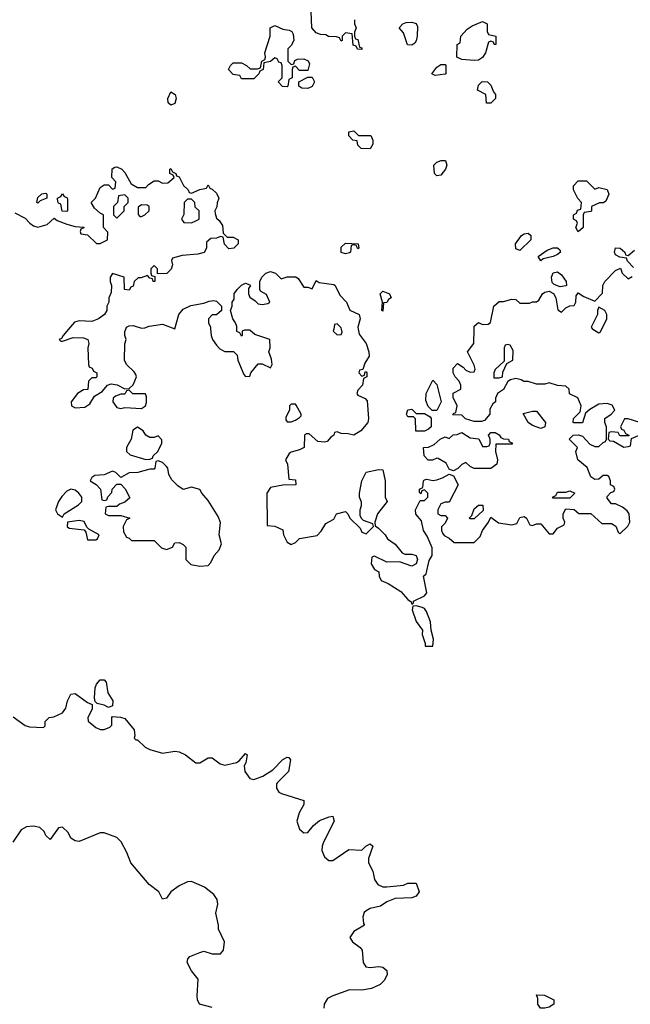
# Model space of a CAD drawing. Header units: inches. Extents: x 2601682 to 2755810, y 449311 to 584050.
# Tile 422 of 505: x 2691924 to 2694861, y 536749 to 541490. Entities that reach past the tile are written whole.
import ezdxf

# ---------------------------------------------------------------- set-up
doc = ezdxf.new("R2010")
doc.units = ezdxf.units.IN
doc.header["$MEASUREMENT"] = 0
doc.layers.add('C6593', color=7, linetype='Continuous')
doc.layers.add('C6594', color=7, linetype='Continuous')

msp = doc.modelspace()

# ---------------------------------------------------------------- linework, layer by layer
at = {"layer": 'C6593', "color": 2}
for points, elevation in [([(2692158.5, 540000), (2692132, 539970), (2692124.7, 539955.3), (2692114, 539950), (2692122, 539942), (2692130, 539942), (2692180.9, 539959.1), (2692230, 539958), (2692250.7, 539950.7), (2692256, 539930), (2692251.3, 539910), (2692254, 539830), (2692258, 539818), (2692272.7, 539812.7), (2692278, 539798), (2692294, 539790), (2692294, 539770), (2692290, 539766), (2692270, 539766), (2692254, 539750), (2692251.3, 539708.7), (2692230, 539708), (2692202, 539690), (2692171.3, 539650), (2692172, 539630), (2692190, 539621), (2692236.5, 539623.5), (2692260.2, 539639.8), (2692283.1, 539676.9), (2692320.4, 539699.6), (2692346, 539730), (2692363.1, 539736.9), (2692391.6, 539731.6), (2692430, 539712), (2692450, 539714), (2692470, 539732), (2692485.2, 539770), (2692482, 539782), (2692474.8, 539794.8), (2692438, 539830), (2692428, 539850), (2692428.9, 539928.9), (2692435.3, 539950), (2692428.7, 539970), (2692428.9, 539988.9), (2692433.7, 540000)], 6), ([(2692841.9, 540000), (2692844.7, 539970), (2692851.3, 539950), (2692870, 539922), (2692885.4, 539905.4), (2692910, 539892), (2692952.7, 539892.7), (2692970, 539874), (2692972, 539850), (2693001, 539781), (2693010, 539772), (2693030, 539774), (2693035.3, 539790), (2693070, 539832), (2693090, 539832), (2693130, 539814), (2693138, 539830), (2693134.6, 539854.6), (2693122, 539890), (2693128, 539910), (2693126, 539950), (2693054.6, 539974.6), (2693030, 539995.3), (2693004.7, 539995.3), (2692994, 539990), (2692994, 539970), (2692990, 539966), (2692982, 539982), (2692968.4, 539988.4), (2692967.9, 540000)], 6), ([(2693552, 540000), (2693555.8, 539975.8), (2693590, 539931.3), (2693602.8, 539890), (2693604.7, 539870), (2693583.6, 539836.4), (2693574, 539806), (2693558, 539802), (2693554, 539790), (2693570, 539774), (2693582, 539778), (2693586, 539794), (2693590, 539794), (2693594, 539790), (2693594, 539770), (2693578, 539762), (2693572, 539730), (2693550, 539706), (2693544.7, 539690), (2693550, 539682), (2693585.4, 539665.4), (2693594.4, 539654.4), (2693602, 539570), (2693598, 539550), (2693564.7, 539510), (2693530.7, 539489.3), (2693503.6, 539496.4), (2693470, 539498), (2693450, 539506), (2693438, 539502), (2693434, 539490), (2693419.6, 539480.4), (2693402, 539458), (2693390, 539455.3), (2693358, 539458), (2693316.4, 539496.4), (2693303.6, 539496.4), (2693294, 539490), (2693292, 539430), (2693270, 539418), (2693230, 539408), (2693219.6, 539400.4), (2693202, 539370), (2693212, 539350), (2693218, 539278), (2693250, 539274), (2693252, 539250), (2693190, 539248), (2693130, 539238), (2693112, 539210), (2693114, 539054), (2693150, 539051.3), (2693190, 539034), (2693192, 539010), (2693210, 538974), (2693230, 538962), (2693250, 538972), (2693270, 538991.3), (2693353.6, 539006.4), (2693373.6, 539026.4), (2693396.4, 539063.6), (2693435.3, 539084.7), (2693448, 539110), (2693490, 539122), (2693502, 539110), (2693512, 539090), (2693562, 539042), (2693570, 539022), (2693590, 539014), (2693626, 539050), (2693622, 539062), (2693578, 539078), (2693567.3, 539087.3), (2693562, 539102), (2693562, 539130), (2693568, 539150), (2693567.3, 539167.3), (2693558, 539190), (2693558, 539210), (2693568.7, 539270), (2693590, 539311), (2693650, 539324.7), (2693670, 539322), (2693681, 539270), (2693682, 539190), (2693691.3, 539170), (2693644.7, 539110), (2693632, 539070), (2693632.7, 539052.7), (2693650, 539042), (2693682, 539010), (2693692, 538990), (2693730, 538964.7), (2693762.5, 538922.5), (2693776.8, 538916.8), (2693810, 538916.4), (2693830.5, 538910.5), (2693837.3, 538890), (2693830.7, 538869.3), (2693810, 538858), (2693750, 538879), (2693690, 538878), (2693630, 538906), (2693618, 538902), (2693614, 538870), (2693630, 538842), (2693651.3, 538831.3), (2693652, 538810), (2693662, 538790), (2693695.3, 538775.3), (2693756.9, 538736.9), (2693790, 538698), (2693806, 538686), (2693810, 538674), (2693818, 538682), (2693818, 538690), (2693870, 538716), (2693881.2, 538730), (2693866, 538810), (2693879, 538821), (2693893.6, 538886.4), (2693908, 538910), (2693907.3, 538947.3), (2693883.1, 539003.1), (2693865.2, 539030), (2693856.5, 539076.5), (2693829.6, 539109.6), (2693826.6, 539130), (2693850, 539174), (2693870, 539174), (2693886, 539190), (2693886, 539210), (2693870, 539226), (2693858, 539222), (2693852.7, 539207.3), (2693847.3, 539212.7), (2693846, 539230), (2693862, 539238), (2693866, 539270), (2693870, 539274), (2693882, 539278), (2693910, 539271), (2693930, 539274.8), (2693956.5, 539283.5), (2693990, 539302), (2694010, 539294), (2694032, 539250), (2693990, 539166), (2693970, 539166), (2693950, 539158), (2693934, 539130), (2693934, 539110), (2693950, 539102), (2693970, 539102), (2693982, 539090), (2693970, 539066), (2693952.7, 539047.3), (2693952, 539030), (2693958, 539018), (2693965.4, 539005.4), (2693990, 538994), (2694012.7, 538972.7), (2694110, 538972), (2694138, 539002), (2694149, 539031), (2694178, 539070), (2694190, 539094), (2694226.8, 539066.8), (2694290, 539058), (2694315.3, 539064.7), (2694330, 539092), (2694350, 539098), (2694362, 539090), (2694378, 539058), (2694390, 539054), (2694410, 539062), (2694430, 539062), (2694470, 539014), (2694490, 539014), (2694510, 539042), (2694542, 539058), (2694546, 539070), (2694538, 539090), (2694538, 539110), (2694550, 539134), (2694590, 539132), (2694612.7, 539112.7), (2694670, 539112), (2694723.6, 539063.6), (2694770, 539064.7), (2694790.9, 539050.9), (2694802, 539022), (2694810, 539014), (2694849.1, 539050.9), (2694859, 539070), (2694855.3, 539110), (2694844.7, 539124.7), (2694823.1, 539143.1), (2694790, 539158), (2694770, 539158), (2694750, 539186), (2694750, 539194), (2694767.3, 539212.7), (2694782, 539218), (2694786, 539230), (2694782, 539242), (2694766, 539250), (2694766, 539270), (2694758, 539290), (2694750, 539295.3), (2694730, 539295.3), (2694710, 539278), (2694690, 539275.3), (2694670, 539288), (2694653.6, 539333.6), (2694609, 539370), (2694598, 539410), (2694606, 539430), (2694566, 539470), (2694586, 539490), (2694611.1, 539491.1), (2694630, 539484.7), (2694665.4, 539445.4), (2694690, 539434), (2694710, 539434), (2694730, 539454), (2694742, 539458), (2694746, 539470), (2694746, 539530), (2694738, 539550), (2694738, 539570), (2694768, 539590), (2694786, 539610), (2694773.6, 539633.6), (2694750, 539642), (2694710, 539638), (2694666.4, 539613.6), (2694644.7, 539595.3), (2694630.8, 539549.2), (2694588.9, 539548.9), (2694586, 539550), (2694588, 539570), (2694619, 539601), (2694624, 539630), (2694608.4, 539668.4), (2694568.9, 539688.9), (2694566, 539710), (2694550, 539726), (2694510, 539728.7), (2694470, 539742), (2694450, 539735.3), (2694410, 539735.3), (2694370, 539748), (2694348.4, 539748.4), (2694336.4, 539756.4), (2694310, 539762), (2694283.6, 539756.4), (2694271.6, 539748.4), (2694251, 539709), (2694222, 539690), (2694212.7, 539667.3), (2694212, 539650), (2694199.6, 539640.4), (2694185.4, 539614.6), (2694184.7, 539590), (2694159.8, 539560.2), (2694145.4, 539554.6), (2694110, 539555.3), (2694068.4, 539568.4), (2694050, 539586), (2694007.3, 539587.3), (2694010, 539594), (2694022, 539598), (2694028, 539630), (2694008, 539670), (2694008.4, 539691.6), (2694046, 539710), (2694046, 539730), (2694038, 539750), (2694018, 539770), (2694008, 539790), (2694008.4, 539811.6), (2694030, 539834), (2694056.9, 539816.9), (2694070, 539802), (2694090, 539792), (2694110, 539794), (2694113.6, 539806.4), (2694110, 539826), (2694078, 539890), (2694108, 539930), (2694109.7, 540000)], 6), ([(2693433.9, 540000), (2693432, 539990), (2693450, 539972), (2693470, 539974), (2693475.3, 539984.7), (2693471.5, 540000)], 6), ([(2694679.3, 540000), (2694679.6, 539999.6), (2694710, 539982), (2694715.3, 539984.7), (2694723, 540000)], 6), ([(2691892.7, 538132.7), (2691950, 538090.8), (2691970, 538084.7), (2692038, 538082), (2692046, 538090), (2692046, 538110), (2692066, 538130), (2692087.3, 538132.7), (2692130, 538152), (2692144.7, 538175.3), (2692154, 538210), (2692170, 538242), (2692190, 538244.7), (2692250, 538202), (2692272.7, 538192.7), (2692272, 538170), (2692252, 538130), (2692252.7, 538112.7), (2692290, 538082), (2692310, 538072), (2692330, 538072), (2692356.4, 538083.6), (2692367.3, 538092.7), (2692366, 538130), (2692370, 538134), (2692408, 538132), (2692430, 538124.7), (2692474.8, 538070), (2692478, 538042), (2692474, 538030), (2692482, 538022), (2692490, 538022), (2692527.3, 537987.3), (2692550, 537974.8), (2692610, 537958), (2692670, 537966.8), (2692690, 537964), (2692721, 537950), (2692770, 537911), (2692790, 537911), (2692830, 537934.8), (2692850, 537936), (2692887.3, 537907.3), (2692910, 537900.7), (2692966.3, 537913.7), (2692979.3, 537920.7), (2693010, 537956), (2693018, 537950), (2693011, 537911), (2693003.5, 537896.5), (2693006.8, 537870), (2693030, 537836), (2693050, 537830.8), (2693092.3, 537847.7), (2693141.6, 537878.4), (2693190, 537926.8), (2693210, 537938.8), (2693217.3, 537937.3), (2693225.4, 537925.4), (2693216.3, 537870), (2693163.4, 537816.6), (2693158.8, 537810), (2693158.8, 537790), (2693170.6, 537770.6), (2693183.4, 537763.4), (2693290.8, 537730), (2693290.7, 537710), (2693267.7, 537670), (2693256.3, 537630), (2693270, 537591.3), (2693290, 537574.8), (2693310, 537576), (2693336, 537610), (2693366.3, 537633.7), (2693412, 537652), (2693430, 537654), (2693436, 537630), (2693384.9, 537530), (2693379.1, 537510), (2693377.3, 537490), (2693390, 537458), (2693410, 537441), (2693430, 537441), (2693506, 537494), (2693569, 537491), (2693588.7, 537510), (2693610, 537522), (2693622, 537510), (2693601, 537450), (2693602, 537430), (2693622, 537390), (2693630.8, 537350), (2693645.5, 537325.5), (2693670, 537314.8), (2693690, 537314), (2693770, 537322), (2693790, 537332), (2693830, 537331.3), (2693844.7, 537290), (2693830, 537268.7), (2693810, 537262), (2693730, 537258), (2693690, 537242), (2693658.8, 537221.2), (2693610, 537209.3), (2693590, 537198), (2693580.7, 537190), (2693574, 537170), (2693576.9, 537136.9), (2693582, 537130), (2693530, 537099), (2693511, 537070), (2693524.7, 537050), (2693562, 537022), (2693571.3, 537010), (2693576.3, 536950), (2693588.5, 536928.5), (2693610, 536925.5), (2693650.7, 536930.7), (2693670, 536926.8), (2693690, 536911.3), (2693690.7, 536890), (2693676.4, 536863.6), (2693656.7, 536843.3), (2693615.9, 536824.1), (2693570, 536816), (2693510, 536818), (2693430, 536789.5), (2693403.7, 536776.3), (2693387.3, 536750), (2693386.8, 536730)], 2), ([(2692850, 536734), (2692788.7, 536750), (2692779, 536770), (2692777.2, 536790), (2692782, 536870), (2692749.6, 536909.6), (2692729.5, 536950), (2692732.5, 536967.5), (2692742, 536978), (2692790, 536998.8), (2692810, 537004), (2692850, 536991), (2692889, 536991), (2692904, 537010), (2692909.2, 537050), (2692879, 537110), (2692879, 537130), (2692866.8, 537186.8), (2692876, 537230), (2692873.8, 537253.8), (2692856.9, 537276.9), (2692812.4, 537312.4), (2692750, 537339.5), (2692730, 537338.4), (2692690, 537318.4), (2692650.6, 537290), (2692630, 537259), (2692610, 537255.3), (2692592.7, 537290), (2692545.6, 537325.6), (2692458.4, 537430), (2692439.4, 537479.4), (2692411.2, 537531.2), (2692390, 537551.8), (2692330, 537575.1), (2692310, 537575.1), (2692210, 537532.7), (2692190, 537536), (2692170, 537549.4), (2692156.2, 537576.2), (2692130, 537601.2), (2692110, 537599), (2692070, 537542), (2692050, 537562), (2692041.2, 537581.2), (2692020.1, 537600.1), (2691990, 537607), (2691956.3, 537603.7), (2691930, 537589.2), (2691890, 537529)], 2)]:
    msp.add_lwpolyline(points, dxfattribs=dict(at, elevation=elevation))
for points, elevation in [([(2694270, 539926), (2694258, 539922), (2694254, 539910), (2694254, 539846), (2694210, 539806), (2694204.7, 539790), (2694204.7, 539764.7), (2694230, 539764.7), (2694246, 539770), (2694248, 539792), (2694266, 539834), (2694295.3, 539850), (2694296.4, 539896.4), (2694282, 539922)], 6), ([(2693907.3, 539607.3), (2693888, 539628), (2693876.4, 539656.4), (2693878, 539690), (2693910, 539754), (2693930, 539734), (2693951.3, 539650), (2693930, 539608)], 6), ([(2692450, 539706), (2692438, 539702), (2692430, 539686), (2692410, 539686), (2692383.6, 539676.4), (2692372.7, 539667.3), (2692372, 539650), (2692390, 539622), (2692410, 539618), (2692430, 539622), (2692510, 539618), (2692528, 539630), (2692533.6, 539646.4), (2692534, 539674), (2692528, 539688), (2692468, 539688)], 6), ([(2693250, 539638), (2693230, 539638), (2693222, 539630), (2693222, 539610), (2693203.6, 539576.4), (2693203.6, 539563.6), (2693210, 539554), (2693230, 539554), (2693250, 539562), (2693270, 539574), (2693278, 539582), (2693278, 539590), (2693254, 539634)], 6), ([(2693830, 539594), (2693870, 539594), (2693898, 539578), (2693902, 539570), (2693902, 539530), (2693890, 539518), (2693870, 539508.7), (2693829.1, 539509.1), (2693827.3, 539567.3), (2693818, 539578), (2693790, 539578), (2693784, 539590), (2693790, 539612), (2693810, 539614)], 6), ([(2694430, 539522), (2694390, 539535.3), (2694368.7, 539550), (2694346, 539594), (2694390, 539604.7), (2694410, 539604.7), (2694452, 539550), (2694450, 539528.7)], 6), ([(2692490, 539528), (2692467.3, 539512.7), (2692459.1, 539470), (2692438, 539430), (2692438, 539410), (2692455.3, 539395.3), (2692530, 539372), (2692550, 539374), (2692562, 539378), (2692566, 539390), (2692588, 539410), (2692608, 539450), (2692607.3, 539467.3), (2692590, 539486), (2692570, 539478), (2692550, 539478), (2692530, 539488.7), (2692518, 539510)], 6), ([(2694850, 539568), (2694832.7, 539567.3), (2694814, 539530), (2694818, 539518), (2694830, 539514), (2694838, 539498), (2694854, 539490), (2694854, 539486), (2694810, 539486), (2694802, 539502), (2694770, 539506), (2694758, 539502), (2694754, 539470), (2694762, 539462), (2694779.6, 539459.6), (2694830, 539432), (2694850, 539434), (2694862, 539438), (2694866, 539474), (2694922, 539498), (2694926, 539510), (2694916.4, 539536.4), (2694906, 539550)], 6), ([(2694110, 539328), (2694090, 539338), (2694070, 539358), (2694050, 539348), (2694030.9, 539329.1), (2694010, 539318), (2694000.4, 539320.4), (2693990, 539326), (2693974.6, 539354.6), (2693936.4, 539376.4), (2693930, 539378), (2693908.4, 539368.4), (2693888.9, 539368.9), (2693869, 539390), (2693866, 539430), (2693890, 539432), (2693916.4, 539443.6), (2693946, 539470), (2693970, 539482), (2693990, 539474), (2694008.4, 539491.6), (2694027.3, 539492.7), (2694050, 539502), (2694090, 539476), (2694131.6, 539471.6), (2694150, 539434), (2694170, 539434), (2694182, 539438), (2694186, 539450), (2694186, 539470), (2694178, 539490), (2694190, 539502), (2694210, 539502), (2694230, 539491.3), (2694238, 539478), (2694250, 539471.3), (2694274, 539470), (2694278, 539458), (2694294, 539450), (2694290, 539446), (2694214, 539446), (2694212, 539410), (2694221, 539370), (2694218, 539350), (2694190, 539328.7)], 6), ([(2692590, 539366), (2692578, 539362), (2692574, 539330), (2692570, 539326), (2692550, 539326), (2692491.3, 539308.7), (2692450, 539308), (2692410, 539286), (2692386, 539310), (2692370, 539315.3), (2692330, 539298), (2692285.4, 539294.6), (2692270, 539286), (2692262, 539270), (2692291.3, 539251.3), (2692312, 539230), (2692318, 539178), (2692330, 539174), (2692342, 539178), (2692347.3, 539192.7), (2692367.3, 539212.7), (2692368, 539230), (2692390, 539254), (2692410, 539254), (2692430.9, 539230.9), (2692452.7, 539187.3), (2692430, 539166), (2692403.6, 539156.4), (2692390, 539146), (2692350, 539146), (2692338, 539142), (2692334, 539110), (2692350, 539102), (2692410, 539102), (2692454, 539090), (2692438, 539082), (2692422, 539050), (2692423.6, 539023.6), (2692438, 538998), (2692450, 538994), (2692462, 538982), (2692570, 538982), (2692606.4, 538946.4), (2692630, 538938), (2692658, 538950), (2692670, 538971.3), (2692690, 538972), (2692710, 538962), (2692722, 538950), (2692722, 538890), (2692746.4, 538866.4), (2692790, 538858), (2692830, 538862), (2692843.1, 538876.9), (2692859, 538910), (2692882.7, 538937.3), (2692894, 538966), (2692882.7, 539010), (2692889.1, 539069.1), (2692877.5, 539097.5), (2692830, 539175.3), (2692799, 539210), (2692790, 539228), (2692750, 539239), (2692710, 539228), (2692684.7, 539244.7), (2692654.6, 539274.6), (2692640.4, 539300.4), (2692635.3, 539330), (2692630, 539338), (2692610, 539358)], 6), ([(2692170, 539229), (2692150, 539219), (2692125.5, 539194.5), (2692110.8, 539170), (2692096, 539130), (2692104.7, 539110), (2692130, 539094), (2692138, 539110), (2692205.6, 539154.4), (2692222, 539170), (2692222, 539190), (2692208.7, 539210), (2692190, 539224)], 6), ([(2694490, 539186), (2694486, 539190), (2694502, 539198), (2694510, 539214), (2694550, 539214), (2694570, 539222), (2694594, 539210), (2694570, 539186)], 6), ([(2694090, 539086), (2694086, 539090), (2694098, 539102), (2694110, 539134), (2694130, 539152), (2694151.6, 539151.6), (2694152.7, 539127.3), (2694110, 539086)], 6), ([(2692210, 539079), (2692154, 539070), (2692152, 539050), (2692161, 539041), (2692234, 539034), (2692242, 539022), (2692250, 538984.7), (2692290, 538984.7), (2692298, 538990), (2692306, 539010), (2692256.4, 539036.4), (2692246, 539046), (2692233.6, 539073.6)], 6), ([(2693832, 538668), (2693814, 538666), (2693812, 538648), (2693830, 538592), (2693861, 538550), (2693858.8, 538530), (2693874, 538486), (2693874, 538474), (2693910, 538474), (2693913.6, 538506.4), (2693902.7, 538550), (2693899, 538590), (2693880.2, 538640.2), (2693870, 538655.3), (2693860.2, 538660.2)], 6), ([(2692350, 538178), (2692330, 538188.7), (2692296.4, 538196.4), (2692287.3, 538207.3), (2692284, 538224), (2692287.3, 538272.7), (2692293.2, 538290), (2692310, 538310.8), (2692330, 538311), (2692339.8, 538299.8), (2692348, 538248), (2692371.3, 538210), (2692370, 538186)], 2), ([(2694450, 536729.2), (2694429.3, 536729.3), (2694415.3, 536750), (2694416.4, 536776.4), (2694410, 536794), (2694448, 536792), (2694492, 536770), (2694492, 536750), (2694470, 536735.3)], 2)]:
    msp.add_lwpolyline(points, close=True, dxfattribs=dict(at, elevation=elevation))
at = {"layer": 'C6594', "color": 2, "elevation": 6}
for points in [[(2693534, 541490), (2693534, 541470), (2693542, 541450), (2693534, 541430), (2693534, 541410), (2693538, 541398), (2693550, 541394), (2693558, 541358), (2693570, 541354), (2693570, 541346), (2693548.4, 541348.4), (2693542, 541362), (2693527.3, 541367.3), (2693522, 541422), (2693490, 541426), (2693474, 541410), (2693474, 541390), (2693470, 541386), (2693462, 541402), (2693447.3, 541407.3), (2693408.9, 541408.9), (2693396.4, 541416.4), (2693370, 541418), (2693350, 541426), (2693328, 541450), (2693326, 541530)], [(2691899.6, 540559.6), (2691950, 540534), (2691972, 540510), (2691990, 540498), (2692010, 540491.3), (2692056.4, 540503.6), (2692090, 540534), (2692103.6, 540523.6), (2692150, 540504.7), (2692190, 540494), (2692231.6, 540491.6), (2692232.7, 540487.3), (2692218, 540482), (2692214, 540470), (2692218, 540458), (2692250, 540454), (2692292.7, 540412.7), (2692310, 540412), (2692346, 540430), (2692347.3, 540467.3), (2692326, 540490), (2692326, 540550), (2692310, 540558), (2692283.1, 540583.1), (2692268, 540610), (2692288, 540630), (2692310, 540682), (2692330, 540694), (2692350, 540694), (2692370, 540674), (2692382, 540678), (2692386, 540710), (2692366, 540730), (2692368.4, 540771.6), (2692380.4, 540779.6), (2692390, 540782), (2692414, 540770), (2692430, 540754), (2692459.6, 540699.6), (2692490, 540682), (2692530, 540682), (2692543.1, 540696.9), (2692570, 540714), (2692590, 540714), (2692610, 540702), (2692636.4, 540703.6), (2692666, 540730), (2692662, 540742), (2692646, 540750), (2692646, 540770), (2692650, 540774), (2692658, 540758), (2692674, 540750), (2692678, 540738), (2692690, 540734), (2692711.1, 540691.1), (2692734, 540670), (2692738, 540658), (2692750, 540654), (2692790, 540672), (2692822, 540678), (2692830, 540694), (2692838, 540678), (2692850, 540674), (2692870, 540654), (2692882, 540630), (2692872.7, 540607.3), (2692871.6, 540588.4), (2692862, 540570), (2692863.6, 540556.4), (2692870, 540534), (2692883.6, 540523.6), (2692899.6, 540499.6), (2692902, 540462), (2692922, 540442), (2692950, 540442), (2692974, 540430), (2692974, 540410), (2692954, 540390), (2692930, 540386), (2692908.4, 540408.4), (2692902, 540442), (2692890, 540446), (2692870, 540438), (2692843.6, 540436.4), (2692822, 540418), (2692822, 540390), (2692811.6, 540368.4), (2692779.8, 540360.2), (2692705.4, 540354.6), (2692658, 540342), (2692654, 540330), (2692658, 540310), (2692651.6, 540288.4), (2692631.6, 540268.4), (2692586, 540266), (2692586, 540290), (2692570, 540306), (2692554, 540290), (2692554, 540270), (2692558, 540258), (2692574, 540254), (2692574, 540230), (2692566, 540230), (2692562, 540242), (2692550, 540246), (2692538, 540258), (2692507.3, 540247.3), (2692492.7, 540247.3), (2692474, 540230), (2692470, 540206), (2692458, 540202), (2692450, 540188), (2692428, 540190), (2692426, 540250), (2692370, 540268), (2692358, 540250), (2692358, 540230), (2692364.7, 540210), (2692363.6, 540176.4), (2692352, 540150), (2692352, 540130), (2692342, 540110), (2692342, 540090), (2692331.3, 540070), (2692302, 540050), (2692270, 540037.2), (2692210, 540039.3), (2692187.3, 540032.7), (2692158.5, 540000)], [(2694876.4, 540296.4), (2694847.3, 540327.3), (2694842, 540342), (2694810, 540346), (2694790, 540358), (2694784, 540370), (2694790, 540390.6), (2694812, 540390), (2694834, 540370), (2694838, 540358), (2694850, 540354), (2694880.4, 540379.6)], [(2694109.7, 540000), (2694110, 540014), (2694130, 540032), (2694150, 540022), (2694176.4, 540023.6), (2694188.4, 540031.6), (2694204.5, 540110), (2694230, 540133), (2694250, 540133.4), (2694290, 540144.7), (2694310, 540142), (2694330, 540124.7), (2694375.3, 540124.7), (2694390, 540132), (2694410, 540132), (2694420.4, 540139.6), (2694438, 540170), (2694450, 540178), (2694470, 540182), (2694491.6, 540171.6), (2694502, 540150), (2694512.7, 540092.7), (2694530, 540082), (2694550, 540102), (2694570, 540112), (2694590, 540114), (2694598, 540130), (2694600.4, 540159.6), (2694610, 540174), (2694636.9, 540156.9), (2694690, 540134), (2694727.3, 540172.7), (2694728, 540210), (2694738, 540230), (2694790, 540282), (2694812.7, 540292.7), (2694822, 540270), (2694850, 540242), (2694870, 540254)], [(2692967.9, 540000), (2692967.3, 540012.7), (2692962, 540030), (2692949, 540049), (2692938, 540090), (2692946, 540110), (2692946, 540130), (2692955.3, 540144.7), (2692955.3, 540170), (2692969.1, 540190.9), (2692990, 540212), (2693010, 540222), (2693030, 540214), (2693034, 540210), (2693024.7, 540195.3), (2693024.7, 540170), (2693030, 540154), (2693056.9, 540136.9), (2693070, 540122), (2693090, 540118), (2693116.4, 540123.6), (2693126, 540130), (2693110, 540166), (2693082, 540182), (2693078, 540190), (2693078, 540230), (2693088, 540250), (2693108, 540270), (2693130, 540278), (2693154, 540270), (2693182, 540242), (2693210, 540252), (2693251.6, 540251.6), (2693263.6, 540243.6), (2693290, 540202), (2693310, 540202), (2693330, 540194), (2693350, 540234), (2693364.7, 540224.7), (2693434.6, 540214.6), (2693441, 540210), (2693464, 540164), (2693496, 540130), (2693511.3, 540091.3), (2693556, 540070), (2693561, 540050), (2693550.4, 540010), (2693552, 540000)], [(2692433.7, 540000), (2692438, 540010), (2692450, 540016), (2692470, 540017.3), (2692510, 540004.7), (2692525.4, 540005.4), (2692546.6, 540013.4), (2692610, 540024), (2692670, 540002), (2692689.2, 540070), (2692710, 540096), (2692746.8, 540113.2), (2692810, 540124.7), (2692835.3, 540135.3), (2692858, 540138), (2692870, 540134), (2692894, 540110), (2692894, 540090), (2692870, 540068), (2692850, 540068), (2692832, 540050), (2692832, 540030), (2692841, 540010), (2692841.9, 540000)], [(2694723, 540000), (2694748, 540050), (2694748, 540070), (2694738, 540090), (2694710, 540106), (2694702, 540090), (2694702, 540070), (2694672, 540010), (2694679.3, 540000)], [(2693471.5, 540000), (2693470, 540006), (2693450, 540026), (2693438, 540022), (2693433.9, 540000)]]:
    msp.add_lwpolyline(points, dxfattribs=at)
for points in [[(2693810, 541368), (2693789.1, 541369.1), (2693770, 541426), (2693748, 541450), (2693766, 541470), (2693783.1, 541476.9), (2693810, 541478), (2693830, 541472), (2693836.9, 541456.9), (2693836, 541410), (2693831.1, 541388.9), (2693823.6, 541376.4)], [(2694206, 541370), (2694202, 541382), (2694190, 541386), (2694178, 541382), (2694164.7, 541330), (2694150, 541308.7), (2694130, 541295.3), (2694110, 541294), (2694050, 541298), (2694026, 541310), (2694028, 541370), (2694042, 541378), (2694046, 541410), (2694076.4, 541443.6), (2694100.2, 541459.8), (2694150, 541482), (2694172, 541470), (2694172.7, 541432.7), (2694178, 541418), (2694214, 541410), (2694214, 541370)], [(2693230, 541274), (2693242, 541278), (2693247.3, 541292.7), (2693260.4, 541299.6), (2693290, 541302), (2693311.3, 541291.3), (2693316.9, 541276.9), (2693310, 541246), (2693270, 541246), (2693250, 541266), (2693238, 541262), (2693234, 541250), (2693234, 541210), (2693218, 541202), (2693214, 541170), (2693210, 541166), (2693188.4, 541168.4), (2693166, 541190), (2693186, 541210), (2693186, 541270), (2693182, 541282), (2693170, 541286), (2693162, 541302), (2693150, 541306), (2693130, 541288), (2693098, 541282), (2693094, 541250), (2693078, 541242), (2693074, 541230), (2693050, 541206), (2692990, 541206), (2692982, 541222), (2692950, 541226), (2692928, 541250), (2692938, 541270), (2692950, 541282), (2692990, 541282), (2693014, 541270), (2693032.7, 541252.7), (2693067.3, 541252.7), (2693082, 541258), (2693088, 541290), (2693102, 541298), (2693106, 541310), (2693102, 541330), (2693128.7, 541410), (2693128, 541450), (2693150, 541462), (2693190, 541444.7), (2693219.6, 541439.6), (2693232.7, 541432.7), (2693239.6, 541419.6), (2693242, 541390), (2693230, 541366), (2693214, 541350), (2693214, 541290)], [(2693922, 541222), (2693906, 541230), (2693930, 541262), (2693950, 541274), (2693970, 541274), (2693974, 541270), (2693974, 541230), (2693970, 541228)], [(2693310, 541158), (2693280.4, 541160.4), (2693266, 541170), (2693266, 541190), (2693310, 541214), (2693330, 541214), (2693342, 541190), (2693330, 541168)], [(2694190, 541088), (2694168.7, 541088.7), (2694166, 541130), (2694126, 541150), (2694130, 541174), (2694148.4, 541191.6), (2694174, 541190), (2694190, 541174), (2694202, 541142), (2694212, 541130), (2694212, 541110)], [(2692650, 541078), (2692638, 541090), (2692635.3, 541110), (2692650, 541142), (2692672, 541130), (2692676, 541110), (2692670, 541086)], [(2693552.7, 540932.7), (2693612.7, 540932.7), (2693622, 540910), (2693622, 540890), (2693610, 540868), (2693566, 540870), (2693550, 540886), (2693546, 540906), (2693526, 540910), (2693506, 540930), (2693506, 540950), (2693530, 540954)], [(2693930, 540738), (2693918, 540750), (2693915.3, 540790), (2693930, 540804.7), (2693951.6, 540811.6), (2693971.6, 540811.6), (2693978, 540790), (2693971, 540770), (2693950, 540742)], [(2694690, 540674), (2694710, 540682), (2694750, 540672), (2694758, 540650), (2694743.6, 540616.4), (2694731.6, 540608.4), (2694712.7, 540607.3), (2694674, 540590), (2694674, 540570), (2694670, 540566), (2694638, 540562), (2694634, 540550), (2694634, 540490), (2694610, 540468), (2694598, 540490), (2694606, 540510), (2694602, 540522), (2694588, 540530), (2694588, 540550), (2694602, 540558), (2694607.3, 540572.7), (2694622, 540578), (2694626, 540610), (2694608.4, 540628.4), (2694588, 540670), (2694588, 540690), (2694610, 540714), (2694650, 540714)], [(2692010, 540606), (2692006, 540610), (2692010, 540634), (2692030, 540652), (2692050, 540654), (2692054, 540650), (2692054, 540630), (2692022, 540618)], [(2692150, 540566), (2692127.3, 540567.3), (2692122, 540602), (2692110, 540606), (2692107.3, 540612.7), (2692106, 540630), (2692122, 540638), (2692130, 540652), (2692138, 540638), (2692150, 540634), (2692152.7, 540627.3), (2692154, 540570)], [(2692430, 540646), (2692398, 540642), (2692394, 540610), (2692374, 540590), (2692374, 540550), (2692390, 540534), (2692426, 540570), (2692426, 540590), (2692446, 540610), (2692446, 540630)], [(2692750, 540626), (2692730, 540626), (2692714, 540610), (2692712.7, 540552.7), (2692702, 540530), (2692712.7, 540512.7), (2692750, 540512), (2692770, 540522), (2692786, 540530), (2692786, 540570), (2692767.3, 540587.3), (2692766, 540610)], [(2692510, 540598), (2692492.7, 540587.3), (2692492.7, 540552.7), (2692502, 540542), (2692510, 540542), (2692526, 540550), (2692546, 540570), (2692546, 540590), (2692536.4, 540596.4)], [(2694330, 540378), (2694310, 540386), (2694308, 540410), (2694338, 540450), (2694350, 540458), (2694370, 540462), (2694382, 540450), (2694382, 540430)], [(2693550, 540386), (2693542, 540402), (2693530, 540406), (2693518, 540402), (2693514, 540370), (2693510, 540368), (2693490, 540362), (2693470, 540369), (2693470, 540394), (2693490, 540414), (2693551.1, 540411.1), (2693554, 540390)], [(2694430, 540329.3), (2694418, 540350), (2694460.2, 540379.8), (2694490, 540391.3), (2694511.1, 540391.1), (2694522, 540382), (2694524.7, 540370), (2694510, 540359), (2694490, 540349), (2694441, 540339)], [(2694523.1, 540203.1), (2694494.6, 540214.6), (2694484, 540224), (2694482, 540250), (2694490, 540271), (2694510, 540276), (2694530, 540261), (2694551.3, 540230), (2694554, 540210), (2694550, 540208)], [(2693670, 540086), (2693666, 540090), (2693668, 540130), (2693658, 540170), (2693670, 540182), (2693702, 540170), (2693711, 540150), (2693698, 540142), (2693690, 540128), (2693674, 540126)]]:
    msp.add_lwpolyline(points, close=True, dxfattribs=at)

doc.saveas('drawing.dxf')
